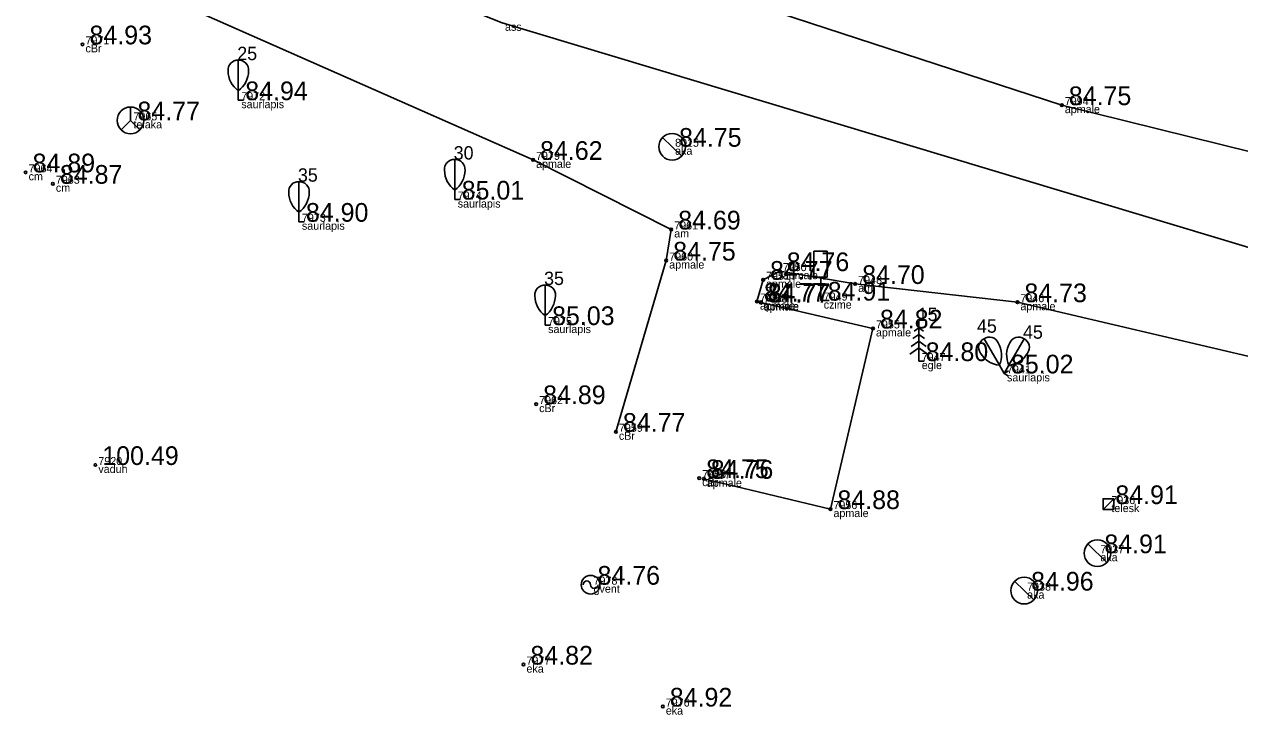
# Model space of a CAD drawing. Extents: x 614911 to 615803, y 262110 to 264311.
# Drawn here: x 615015.33 to 615060.87, y 262506.74 to 262532.6 of the extents above; entities that cross this region are included whole.
import ezdxf

# ---------------------------------------------------------------- set-up
doc = ezdxf.new("R2010")
doc.units = 0
for name, color, linetype in [('Level 1', 7, 'Continuous'), ('Level 12', 7, 'Continuous'), ('Level 16', 7, 'Continuous'), ('Level 27', 7, 'Continuous'), ('Level 37', 7, 'Continuous'), ('Level 49', 7, 'Continuous'), ('Level 53', 7, 'Continuous'), ('Level 54', 7, 'Continuous'), ('Level 57', 7, 'Continuous'), ('Level 58', 7, 'Continuous')]:
    doc.layers.add(name, color=color, linetype=linetype)

msp = doc.modelspace()

# ---------------------------------------------------------------- linework, layer by layer
at = {"layer": 'Level 1'}
for p, q in [((615023.345, 262530.114), (615023.345, 262531.262)), ((615023.345, 262530.114), (615023.345, 262529.762)), ((615023.345, 262529.762), (615023.545, 262529.762)), ((615031.455, 262526.391), (615031.455, 262527.539)), ((615025.617, 262525.561), (615025.617, 262526.709)), ((615031.455, 262526.391), (615031.455, 262526.039)), ((615031.455, 262526.039), (615031.655, 262526.039)), ((615025.617, 262525.561), (615025.617, 262525.209)), ((615025.617, 262525.209), (615025.817, 262525.209)), ((615034.842, 262521.69), (615034.842, 262522.838)), ((615034.842, 262521.69), (615034.842, 262521.338)), ((615034.842, 262521.338), (615035.042, 262521.338)), ((615048.841, 262521.489), (615048.841, 262519.989)), ((615048.841, 262520.989), (615048.625, 262520.831)), ((615048.841, 262521.239), (615048.665, 262521.111)), ((615048.841, 262521.239), (615049.015, 262521.111)), ((615048.841, 262520.989), (615049.057, 262520.831)), ((615051.861, 262519.832), (615051.287, 262520.826)), ((615052.213, 262519.832), (615052.787, 262520.826)), ((615048.841, 262520.489), (615048.509, 262520.245)), ((615048.841, 262520.739), (615048.563, 262520.535)), ((615048.841, 262520.739), (615049.119, 262520.535)), ((615048.841, 262520.489), (615049.175, 262520.245)), ((615048.841, 262519.989), (615049.041, 262519.989)), ((615051.861, 262519.832), (615052.037, 262519.527)), ((615052.213, 262519.832), (615052.037, 262519.527)), ((615052.037, 262519.527), (615052.21, 262519.627)), ((615052.037, 262519.527), (615052.21, 262519.427))]:
    msp.add_line(p, q, dxfattribs=at)
for centre, radius, start, end in [((615023.325, 262530.896), 0.366, 86.7958, 185.3935), ((615023.904, 262530.875), 0.944, 180.7841, 233.6862), ((615023.365, 262530.896), 0.366, 354.6065, 93.2042), ((615022.786, 262530.875), 0.944, 306.3138, 359.2159), ((615031.435, 262527.173), 0.366, 86.7958, 185.3935), ((615031.475, 262527.173), 0.366, 354.6065, 93.2042), ((615032.014, 262527.152), 0.944, 180.7841, 233.6862), ((615030.896, 262527.152), 0.944, 306.3138, 359.2159), ((615025.597, 262526.343), 0.366, 86.7958, 185.3935), ((615026.176, 262526.322), 0.944, 180.7841, 233.6862), ((615025.637, 262526.343), 0.366, 354.6065, 93.2042), ((615025.058, 262526.322), 0.944, 306.3138, 359.2159), ((615034.822, 262522.472), 0.366, 86.7958, 185.3935), ((615034.862, 262522.472), 0.366, 354.6065, 93.2042), ((615035.401, 262522.451), 0.944, 180.7841, 233.6862), ((615034.283, 262522.451), 0.944, 306.3138, 359.2159), ((615051.452, 262520.499), 0.366, 116.7958, 215.3935), ((615051.488, 262520.52), 0.366, 24.6065, 123.2042), ((615052.586, 262520.52), 0.366, 56.7958, 155.3935), ((615052.622, 262520.499), 0.366, 324.6065, 63.2042), ((615050.996, 262520.211), 0.944, 336.3138, 29.2159), ((615053.078, 262520.211), 0.944, 150.7841, 203.6862), ((615051.965, 262520.77), 0.944, 210.7841, 263.6862), ((615052.109, 262520.77), 0.944, 276.3138, 329.2159)]:
    msp.add_arc(centre, radius, start, end, dxfattribs=at)
at = {"layer": 'Level 12'}
for p, q in [((615039.241, 262528.366), (615039.959, 262527.67)), ((615039.6, 262528.018), (615039.599, 262528.017)), ((615055.177, 262513.14), (615055.895, 262512.444)), ((615055.536, 262512.792), (615055.535, 262512.791)), ((615052.433, 262511.739), (615053.151, 262511.043)), ((615052.792, 262511.391), (615052.791, 262511.39))]:
    msp.add_line(p, q, dxfattribs=at)
for centre in [(615039.6, 262528.018), (615055.536, 262512.792), (615052.792, 262511.391)]:
    msp.add_circle(centre, 0.5, dxfattribs=at)
at = {"layer": 'Level 16'}
for p, q in [((615045.415, 262524.102), (615044.915, 262524.102)), ((615044.915, 262523.133), (615044.915, 262524.102)), ((615045.415, 262523.133), (615045.415, 262524.102)), ((615045.415, 262523.133), (615044.915, 262523.133)), ((615045.169, 262523.133), (615045.169, 262522.255)), ((615045.169, 262522.255), (615045.484, 262522.255))]:
    msp.add_line(p, q, dxfattribs=at)
at = {"layer": 'Level 27'}
msp.add_circle((615036.545, 262511.612), 0.35, dxfattribs=at)
for centre, start, end in [((615036.405, 262511.612), 0, 180), ((615036.685, 262511.612), 180, 0)]:
    msp.add_arc(centre, 0.14, start, end, dxfattribs=at)
at = {"layer": 'Level 37'}
for points in [[(615086.347, 262535.641), (615085.49, 262533.957), (615076.263, 262533.145), (615072.488, 262533.312), (615069.564, 262535.075), (615069.243, 262534.526), (615067.984, 262531.49), (615066.367, 262528.862), (615063.793, 262527.198), (615054.203, 262529.577), (615036.512, 262535.362), (615034.52, 262536.094), (615033.183, 262536.878), (615032.422, 262538.65), (615032.503, 262540.441), (615032.824, 262541.439), (615034.288, 262544.553), (615035.687, 262547.411), (615043.215, 262562.4), (615043.226, 262562.438)], [(615223.546, 262552.282), (615170.292, 262536.941), (615153.815, 262531.791), (615121.081, 262522.293), (615097.679, 262519.819), (615079.491, 262520.592), (615062.627, 262523.82), (615033.227, 262532.662), (615019.453, 262538.139)], [(615037.495, 262517.34), (615039.38, 262523.755), (615039.568, 262524.92), (615034.391, 262527.527), (615019.682, 262534.029), (615018.674, 262534.572)], [(615068.672, 262518.6), (615064.787, 262519.347), (615061.598, 262520.076), (615052.539, 262522.195), (615046.461, 262522.878), (615043.635, 262523.358), (615043.008, 262523.035), (615042.78, 262522.217), (615047.127, 262521.212), (615045.534, 262514.445), (615040.788, 262515.579)]]:
    msp.add_lwpolyline(points, dxfattribs=at)
at = {"layer": 'Level 49'}
msp.add_line((615019.305, 262529.006), (615019.659, 262528.652), dxfattribs=at)
for points in [[(615019.305, 262529.506), (615019.305, 262529.006), (615018.951, 262528.652)], [(615056.149, 262514.829), (615055.747, 262514.829), (615055.747, 262514.435), (615056.149, 262514.829)]]:
    msp.add_lwpolyline(points, dxfattribs=at)
msp.add_lwpolyline([(615055.747, 262514.435), (615056.149, 262514.829), (615056.149, 262514.435)], close=True, dxfattribs=at)
msp.add_circle((615019.305, 262529.006), 0.5, dxfattribs=at)
at = {"layer": 'Level 57'}
for centre in [(615017.508, 262531.854), (615054.203, 262529.577), (615034.391, 262527.527), (615015.376, 262527.059), (615016.398, 262526.632), (615039.568, 262524.92), (615039.38, 262523.755), (615043.008, 262523.035), (615043.635, 262523.358), (615046.461, 262522.878), (615042.78, 262522.217), (615042.922, 262522.182), (615042.923, 262522.198), (615052.539, 262522.195), (615047.127, 262521.212), (615034.507, 262518.376), (615037.495, 262517.34), (615017.989, 262516.097), (615040.616, 262515.604), (615040.788, 262515.579), (615045.534, 262514.445), (615034.031, 262508.619), (615039.252, 262507.047)]:
    msp.add_circle(centre, 0.05, dxfattribs=at)
at = {"layer": 'Level 58'}
for centre in [(615017.508, 262531.854), (615054.203, 262529.577), (615034.391, 262527.527), (615015.376, 262527.059), (615016.398, 262526.632), (615039.568, 262524.92), (615039.38, 262523.755), (615043.008, 262523.035), (615043.635, 262523.358), (615046.461, 262522.878), (615042.78, 262522.217), (615042.922, 262522.182), (615042.923, 262522.198), (615052.539, 262522.195), (615047.127, 262521.212), (615034.507, 262518.376), (615037.495, 262517.34), (615017.989, 262516.097), (615040.616, 262515.604), (615040.788, 262515.579), (615045.534, 262514.445), (615034.031, 262508.619), (615039.252, 262507.047)]:
    msp.add_circle(centre, 0.05, dxfattribs=at)

# ---------------------------------------------------------------- texts
at = {"layer": 'Level 1'}
for s, p in [(' 25', (615023.12, 262531.262)), (' 30', (615031.23, 262527.539)), (' 35', (615025.392, 262526.709)), (' 35', (615034.617, 262522.838)), (' 15', (615048.616, 262521.489)), (' 45', (615050.837, 262521.051)), (' 45', (615052.562, 262520.826))]:
    msp.add_text(s, height=0.5, dxfattribs=at).set_placement(p)
at = {"layer": 'Level 27'}
msp.add_text(' 84.76', height=0.7, dxfattribs=at).set_placement((615036.545, 262511.612))
at = {"layer": 'Level 49'}
msp.add_text(' 84.77', height=0.7, dxfattribs=at).set_placement((615019.305, 262529.006))
at = {"layer": 'Level 53'}
for s, p in [(' ass', (615033.227, 262532.362)), (' cBr', (615017.508, 262531.554)), (' saurlapis', (615023.345, 262529.462)), (' apmale', (615054.203, 262529.277)), (' telaka', (615019.305, 262528.706)), (' aka', (615039.6, 262527.718)), (' apmale', (615034.391, 262527.227)), (' cm', (615015.376, 262526.759)), (' cm', (615016.398, 262526.332)), (' saurlapis', (615031.455, 262525.739)), (' saurlapis', (615025.617, 262524.909)), (' am', (615039.568, 262524.62)), (' apmale', (615039.38, 262523.455)), (' apmale', (615043.635, 262523.058)), (' apmale', (615043.008, 262522.735)), (' am', (615046.461, 262522.578)), (' apmale', (615042.78, 262521.917)), (' apmale', (615042.922, 262521.882)), (' apmale', (615042.923, 262521.898)), (' czime', (615045.169, 262521.955)), (' apmale', (615052.539, 262521.895)), (' saurlapis', (615034.842, 262521.038)), (' apmale', (615047.127, 262520.912)), (' egle', (615048.841, 262519.689)), (' saurlapis', (615052.037, 262519.227)), (' cBr', (615034.507, 262518.076)), (' cBr', (615037.495, 262517.04)), (' vaduh', (615017.989, 262515.797)), (' cBr', (615040.616, 262515.304)), (' apmale', (615040.788, 262515.279)), (' apmale', (615045.534, 262514.145)), (' telesk', (615055.948, 262514.332)), (' aka', (615055.536, 262512.492)), (' gvent', (615036.545, 262511.312)), (' aka', (615052.792, 262511.091)), (' eka', (615034.031, 262508.319)), (' eka', (615039.252, 262506.747))]:
    msp.add_text(s, height=0.3, dxfattribs=at).set_placement(p)
at = {"layer": 'Level 54'}
for s, p in [(' 7971', (615017.508, 262531.854)), (' 7972', (615023.345, 262529.762)), (' 7994', (615054.203, 262529.577)), (' 7965', (615019.305, 262529.006)), (' 8015', (615039.6, 262528.018)), (' 7979', (615034.391, 262527.527)), (' 7964', (615015.376, 262527.059)), (' 7963', (615016.398, 262526.632)), (' 7974', (615031.455, 262526.039)), (' 7973', (615025.617, 262525.209)), (' 7961', (615039.568, 262524.92)), (' 7960', (615039.38, 262523.755)), (' 7950', (615043.635, 262523.358)), (' 7951', (615043.008, 262523.035)), (' 7948', (615046.461, 262522.878)), (' 7952', (615042.78, 262522.217)), (' 7953', (615042.922, 262522.182)), (' 7954', (615042.923, 262522.198)), (' 7949', (615045.169, 262522.255)), (' 7946', (615052.539, 262522.195)), (' 7975', (615034.842, 262521.338)), (' 7955', (615047.127, 262521.212)), (' 7947', (615048.841, 262519.989)), (' 7941', (615052.037, 262519.527)), (' 7962', (615034.507, 262518.376)), (' 7959', (615037.495, 262517.34)), (' 7920', (615017.989, 262516.097)), (' 7958', (615040.616, 262515.604)), (' 7957', (615040.788, 262515.579)), (' 7936', (615055.948, 262514.632)), (' 7956', (615045.534, 262514.445)), (' 7937', (615055.536, 262512.792)), (' 7978', (615036.545, 262511.612)), (' 7938', (615052.792, 262511.391)), (' 7977', (615034.031, 262508.619)), (' 7976', (615039.252, 262507.047))]:
    msp.add_text(s, height=0.3, dxfattribs=at).set_placement(p)
at = {"layer": 'Level 58'}
for s, p in [(' 84.93', (615017.508, 262531.854)), (' 84.94', (615023.345, 262529.762)), (' 84.75', (615054.203, 262529.577)), (' 84.75', (615039.6, 262528.018)), (' 84.62', (615034.391, 262527.527)), (' 84.89', (615015.376, 262527.059)), (' 84.87', (615016.398, 262526.632)), (' 85.01', (615031.455, 262526.039)), (' 84.90', (615025.617, 262525.209)), (' 84.69', (615039.568, 262524.92)), (' 84.75', (615039.38, 262523.755)), (' 84.76', (615043.635, 262523.358)), (' 84.77', (615043.008, 262523.035)), (' 84.70', (615046.461, 262522.878)), (' 84.77', (615042.78, 262522.217)), (' 84.77', (615042.922, 262522.182)), (' 84.77', (615042.923, 262522.198)), (' 84.91', (615045.169, 262522.255)), (' 84.73', (615052.539, 262522.195)), (' 85.03', (615034.842, 262521.338)), (' 84.82', (615047.127, 262521.212)), (' 84.80', (615048.841, 262519.989)), (' 85.02', (615052.037, 262519.527)), (' 84.89', (615034.507, 262518.376)), (' 84.77', (615037.495, 262517.34)), (' 100.49', (615017.989, 262516.097)), (' 84.75', (615040.616, 262515.604)), (' 84.76', (615040.788, 262515.579)), (' 84.91', (615055.948, 262514.632)), (' 84.88', (615045.534, 262514.445)), (' 84.91', (615055.536, 262512.792)), (' 84.96', (615052.792, 262511.391)), (' 84.82', (615034.031, 262508.619)), (' 84.92', (615039.252, 262507.047))]:
    msp.add_text(s, height=0.7, dxfattribs=at).set_placement(p)

doc.saveas('drawing.dxf')
